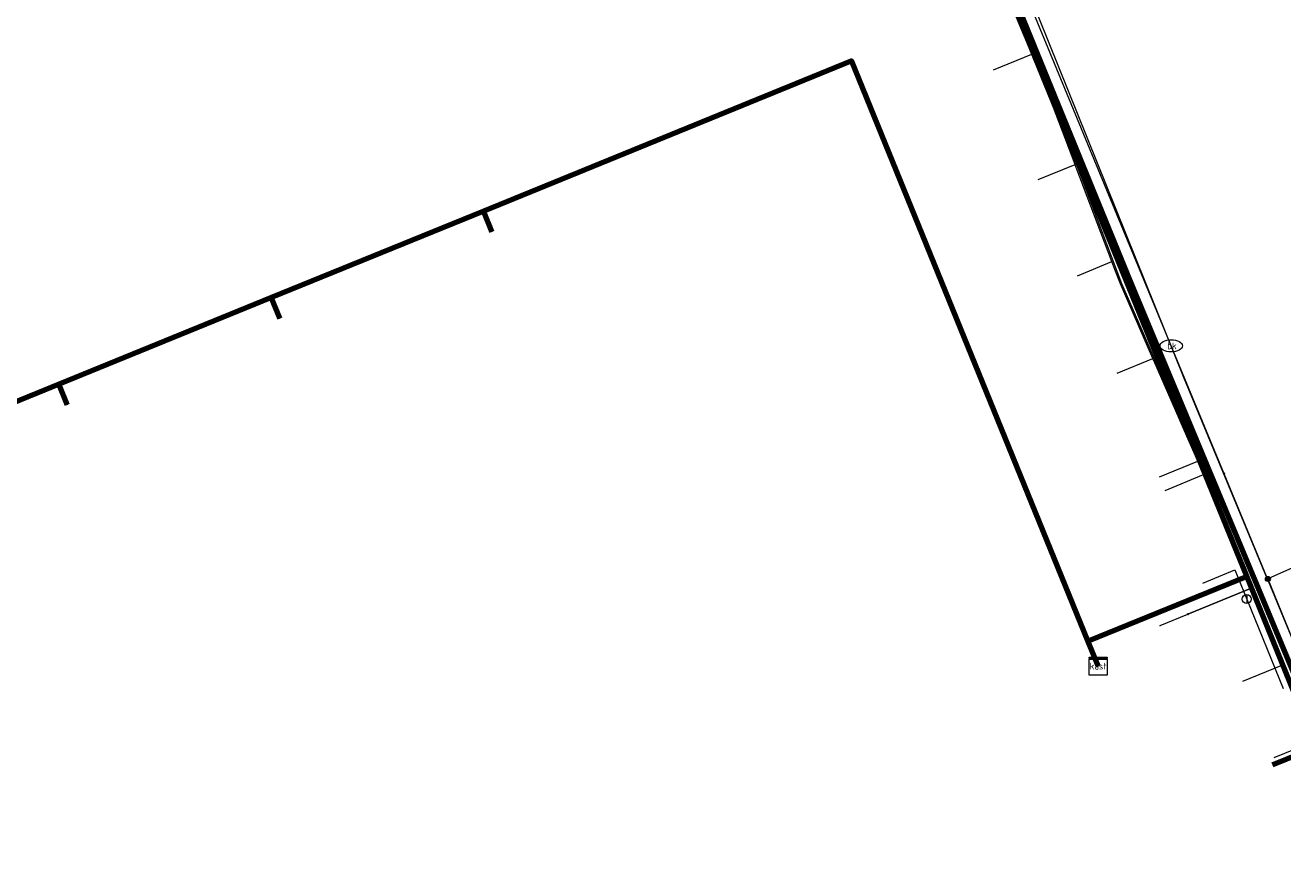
# Model space of a CAD drawing. Extents: x 152558 to 154479, y 462974 to 463683.
# Tile 590 of 638: x 154268 to 154324, y 463311 to 463349. Entities that reach past the tile are written whole.
import ezdxf
from ezdxf.enums import TextEntityAlignment as Align
from ezdxf.lldxf.tags import DXFTag

# ---------------------------------------------------------------- set-up
doc = ezdxf.new("R2010")
doc.units = 0
doc.header["$LTSCALE"] = 0.2
doc.layers.get('0').update_dxf_attribs({"linetype": 'CONTINUOUS'})
for name, color, linetype, lineweight in [('B-RO-KL-DATA_COAXIAAL_17_ZIGGO BV-G', 90, 'KL-DATA-N', 18), ('B-RO-KL-DATA_COAXIAAL_7_ZIGGO BV-G', 90, 'KL-DATA-N', 18), ('B-RO-KL-DATA_HULPSTUK_KPN BV-S', 90, 'CONTINUOUS', 25), ('B-RO-KL-DATA_HULPSTUK_REGGEFIBER OPERATOR BV-S', 90, 'CONTINUOUS', 25), ('B-RO-KL-DATA_HULPSTUK_ZIGGO BV-S', 90, 'CONTINUOUS', 25), ('B-RO-KL-DATA_KABELBED_KPN BV-G', 90, 'CONTINUOUS', 100), ('B-RO-KL-DATA_KABELBED_ZIGGO BV-G', 90, 'CONTINUOUS', 100), ('B-RO-KL-DATA_REGGEFIBER OPERATOR BV-G', 90, 'KL-DATA-N', 18), ('B-RO-KL-ET_LS_230 V_GEMEENTE AMERSFOORT-G', 190, 'KL-LS-N', 18), ('B-RO-KL-ET_LS_400 V_STEDIN NETBEHEER BV-G', 190, 'KL-LS-N', 18), ('B-RO-KL-ET_LS_HULPSTUK_GEMEENTE AMERSFOORT-S', 190, 'CONTINUOUS', 25), ('B-RO-KL-ET_MS_10 KV_STEDIN NETBEHEER BV-G', 130, 'KL-MS-N', 18), ('B-RO-KL-GAS_LD_HULPSTUK_STEDIN NETBEHEER BV-S', 50, 'CONTINUOUS', 25), ('B-RO-KL-GAS_LD_PVC_63_0.1 BAR_STEDIN NETBEHEER BV-G', 50, 'KL-GAS-LD-N', 18), ('B-RO-KL-WATER_110_VITENS-G', 170, 'KL-WATER-N', 18), ('B-RO-KL-WATER_HULPSTUK_VITENS-S', 170, 'CONTINUOUS', 25), ('B-RO-KL-WATER_VITENS-S', 170, 'CONTINUOUS', 25)]:
    doc.layers.add(name, color=color, linetype=linetype, lineweight=lineweight)
doc.styles.add('NLCS-ISO', font='NLCS-ISO.ttf')
tags = doc.linetypes.add('KL-DATA-N', pattern='A,4,-1,[101,NLCS.SHX,S=0.5,R=0,X=0,Y=0],-1,4,-1,["D",Standard,S=1,R=0,X=-0.25,Y=-0.5],-1.5', length=12.5).pattern_tags.tags
tags[18] = DXFTag(74, 10)
tags = doc.linetypes.add('KL-GAS-LD-N', pattern='A,4,-1,[69,NLCS.SHX,S=0.5,R=0,X=0,Y=0],-1,4,-1,["L",Standard,S=1,R=0,X=0.25,Y=-0.5],-2', length=13).pattern_tags.tags
tags[18] = DXFTag(74, 10)
tags = doc.linetypes.add('KL-LS-N', pattern='A,4,-1,[103,NLCS.SHX,S=0.75,R=0,X=0,Y=0],-1,4,-1,["L",Standard,S=1,R=0,X=0,Y=-0.5],-2', length=13).pattern_tags.tags
tags[18] = DXFTag(74, 10)
tags = doc.linetypes.add('KL-MS-N', pattern='A,4,-1,[103,NLCS.SHX,S=0.75,R=0,X=0,Y=0],-1,4,-1,["M",Standard,S=1,R=0,X=0,Y=-0.5],-2', length=13).pattern_tags.tags
tags[18] = DXFTag(74, 10)
doc.linetypes.add('KL-WATER-N', pattern='A,7,-0.5,[168,NLCS.SHX,S=0.75,R=0,X=0.75,Y=0],-2', length=9.5)

# ---------------------------------------------------------------- blocks, each defined once
blk = doc.blocks.new('SKL-WTB_HULP_AFSLUITER-SO')
at = {"color": 0, "linetype": 'ByBlock', "lineweight": 18}
blk.add_lwpolyline([(0, 0.8), (0, -0.8)], dxfattribs=at)
blk.add_circle((0, 0), 1, dxfattribs=at)
at = {"color": 0, "linetype": 'ByBlock', "lineweight": 18, "style": 'NLCS-ISO', "flags": 1}
for tag, p in [('TYPE', (1.5, 0)), ('OMSCHRIJVING', (1.5, -3)), ('LABEL', (1.5, -1.5))]:
    blk.add_attdef(tag, p, '', height=1, dxfattribs=at)
blk = doc.blocks.new('SKL-WTB_HULP_KAST-SO')
at = {"color": 0, "linetype": 'ByBlock', "lineweight": 18}
for points in [[(-2, 2), (2, 2), (2, 1.68), (-2, 1.68)], [(-2, 1.52), (2, 1.52), (2, -2), (-2, -2)]]:
    blk.add_lwpolyline(points, close=True, dxfattribs=at)
at = {"color": 0, "linetype": 'ByBlock', "lineweight": 18, "style": 'NLCS-ISO'}
blk.add_text('kast', height=1.5, dxfattribs=at).set_placement((0, 0), align=Align.MIDDLE_CENTER)
at = {"color": 0, "linetype": 'ByBlock', "lineweight": 18, "style": 'NLCS-ISO', "flags": 1}
for tag, p in [('TYPE', (2.5, 0)), ('OMSCHRIJVING', (2.5, -3)), ('LABEL', (2.5, -1.5))]:
    blk.add_attdef(tag, p, '', height=1, dxfattribs=at)
blk = doc.blocks.new('SKL-WTB_HULP_OVERIG-SO')
at = {"color": 0, "linetype": 'ByBlock', "lineweight": 18}
for points in [[(-0.14, 0.14), (0.14, -0.14)], [(0.14, 0.14), (-0.14, -0.14)]]:
    blk.add_lwpolyline(points, dxfattribs=at)
at = {"color": 0, "linetype": 'ByBlock', "lineweight": 18, "style": 'NLCS-ISO', "flags": 1}
for tag, p in [('TYPE', (1.5, 0)), ('OMSCHRIJVING', (1.5, -3)), ('LABEL', (1.5, -1.5))]:
    blk.add_attdef(tag, p, '', height=1, dxfattribs=at)
blk = doc.blocks.new('SKL-WATER_BRANDKRAAN_BRANDPUT-SO')
at = {"color": 0, "linetype": 'ByBlock', "lineweight": 18}
blk.add_ellipse((0, 0), major_axis=(2.5, 0), ratio=0.54, dxfattribs=at)
at = {"color": 0, "linetype": 'ByBlock', "lineweight": 18, "style": 'NLCS-ISO'}
blk.add_text('bk', height=1.5, dxfattribs=at).set_placement((0.16, 0), align=Align.MIDDLE_CENTER)
blk = doc.blocks.new('SKL-WTB_HULP_MOF-SO')
at = {"linetype": 'ByBlock', "lineweight": 18}
h = blk.add_hatch(color=0, dxfattribs=at)
h.dxf.hatch_style = 1
h.paths.add_polyline_path([(-0.5625, 0, 1), (0.5625, 0, 1)])
at = {"color": 0, "linetype": 'ByBlock', "lineweight": 18}
blk.add_circle((0, 0), 0.5625, dxfattribs=at)
at = {"color": 0, "linetype": 'ByBlock', "lineweight": 18, "style": 'NLCS-ISO', "flags": 1}
for tag, p in [('TYPE', (1.5, 0)), ('OMSCHRIJVING', (1.5, -3)), ('LABEL', (1.5, -1.5))]:
    blk.add_attdef(tag, p, '', height=1, dxfattribs=at)

msp = doc.modelspace()

# ---------------------------------------------------------------- linework, layer by layer
at = {"layer": 'B-RO-KL-DATA_COAXIAAL_17_ZIGGO BV-G', "flags": 128}
for points in [[(154350.106, 463248.787), (154347.762, 463245.734), (154345.422, 463242.687), (154344.806, 463241.75), (154344.517, 463241.583), (154344.135, 463241.599), (154343.703, 463241.822), (154343.112, 463242.61), (154330.191, 463274.237), (154330.092, 463274.789), (154330.121, 463275.031), (154330.509, 463275.413), (154331.285, 463275.996), (154333.933, 463277.032), (154344.849, 463281.626), (154345.314, 463282.15), (154345.421, 463282.805), (154345.144, 463283.727), (154341.354, 463290.933), (154341.165, 463291.633), (154340.095, 463292.214), (154339.09, 463292.902), (154338.079, 463293.593), (154337.145, 463294.384), (154336.21, 463295.175), (154335.362, 463296.058), (154334.519, 463296.936), (154333.769, 463297.896), (154330.229, 463305.165), (154329.442, 463307.2), (154325.845, 463316.235), (154325.638, 463316.755), (154325.547, 463316.718), (154322.451, 463324.311), (154303.819, 463370.008), (154302.988, 463372.046), (154301.83, 463374.475), (154300.669, 463377.287), (154297.975, 463383.672), (154297.662, 463384.413), (154294.367, 463392.474), (154291.577, 463400.459), (154291.584, 463400.869), (154291.8, 463401.12), (154297.165, 463403.151), (154297.44, 463403.45), (154297.442, 463403.463), (154297.464, 463403.632), (154297.502, 463403.926), (154276.73, 463461.478), (154273.743, 463469.754), (154273.217, 463471.213), (154274.519, 463471.691), (154280.111, 463473.741), (154282.391, 463474.851), (154282.609, 463474.93), (154284.462, 463475.601), (154294.361, 463479.086), (154295.491, 463479.499), (154302.68, 463482.128), (154324.013, 463490.277), (154326.061, 463491.654), (154327.554, 463494.54), (154327.881, 463495.173), (154327.883, 463495.179), (154328.052, 463495.837), (154328.221, 463496.494), (154329.123, 463500), (154329.239, 463500.451), (154329.309, 463500.722), (154330.561, 463500), (154331.408, 463499.234), (154350.72, 463481.762), (154350.753, 463481.732), (154351.04, 463481.323), (154352.243, 463479.608), (154352.318, 463479.466), (154352.747, 463478.652), (154352.143, 463477.68), (154352.025, 463477.49), (154351.989, 463477.449), (154336.911, 463460.42), (154336.829, 463460.328), (154336.168, 463459.581), (154336.383, 463459.409), (154336.493, 463459.319), (154336.529, 463459.29)], [(154296.526, 463366.709), (154296.413, 463366.987), (154303.706, 463369.962), (154303.819, 463370.008), (154322.451, 463324.311), (154315.39, 463321.43), (154315.843, 463320.319)]]:
    msp.add_lwpolyline(points, dxfattribs=at)
at = {"layer": 'B-RO-KL-DATA_COAXIAAL_7_ZIGGO BV-G', "flags": 128}
for points in [[(154315.843, 463320.319), (154315.39, 463321.43), (154322.451, 463324.311), (154303.819, 463370.008), (154302.988, 463372.046), (154301.83, 463374.475), (154301.095, 463376.095), (154299.896, 463377.588), (154298.852, 463378.595), (154296.99, 463379.826), (154295.019, 463380.355), (154293.129, 463380.579), (154291.552, 463380.437), (154289.623, 463379.966), (154278.332, 463375.603), (154274.413, 463374.089), (154271.896, 463373.116), (154273.048, 463370.062)], [(154315.843, 463320.319), (154315.39, 463321.43), (154322.451, 463324.311), (154303.819, 463370.008), (154302.988, 463372.046), (154301.83, 463374.475), (154301.095, 463376.095), (154299.896, 463377.588), (154298.852, 463378.595), (154296.99, 463379.826), (154295.019, 463380.355), (154293.129, 463380.579), (154291.552, 463380.437), (154289.623, 463379.966), (154278.332, 463375.603), (154274.413, 463374.089), (154271.896, 463373.116), (154273.048, 463370.062)], [(154315.843, 463320.319), (154315.39, 463321.43), (154322.451, 463324.311), (154303.819, 463370.008), (154302.988, 463372.046), (154301.83, 463374.475), (154301.095, 463376.095), (154299.896, 463377.588), (154298.852, 463378.595), (154296.99, 463379.826), (154295.019, 463380.355), (154293.129, 463380.579), (154291.552, 463380.437), (154289.623, 463379.966), (154278.332, 463375.603), (154274.413, 463374.089), (154271.896, 463373.116), (154273.048, 463370.062)], [(154315.843, 463320.319), (154315.39, 463321.43), (154322.451, 463324.311), (154303.819, 463370.008), (154302.988, 463372.046), (154301.83, 463374.475), (154301.095, 463376.095), (154299.896, 463377.588), (154298.852, 463378.595), (154296.99, 463379.826), (154295.019, 463380.355), (154293.129, 463380.579), (154291.552, 463380.437), (154289.623, 463379.966), (154278.332, 463375.603), (154274.413, 463374.089), (154271.896, 463373.116), (154273.048, 463370.062)], [(154315.843, 463320.319), (154315.39, 463321.43), (154322.451, 463324.311), (154303.819, 463370.008), (154302.988, 463372.046), (154301.83, 463374.475), (154301.095, 463376.095), (154299.896, 463377.588), (154298.852, 463378.595), (154296.99, 463379.826), (154295.019, 463380.355), (154293.129, 463380.579), (154291.552, 463380.437), (154289.623, 463379.966), (154278.332, 463375.603), (154274.413, 463374.089), (154271.896, 463373.116), (154273.048, 463370.062)], [(154315.843, 463320.319), (154315.39, 463321.43), (154322.451, 463324.311), (154303.819, 463370.008), (154302.988, 463372.046), (154301.83, 463374.475), (154301.095, 463376.095), (154299.896, 463377.588), (154298.852, 463378.595), (154296.99, 463379.826), (154295.019, 463380.355), (154293.129, 463380.579), (154291.552, 463380.437), (154289.623, 463379.966), (154278.332, 463375.603), (154274.413, 463374.089), (154271.896, 463373.116), (154273.048, 463370.062)], [(154315.843, 463320.319), (154315.39, 463321.43), (154322.451, 463324.311), (154303.819, 463370.008), (154302.988, 463372.046), (154301.83, 463374.475), (154301.095, 463376.095), (154299.896, 463377.588), (154298.852, 463378.595), (154296.99, 463379.826), (154295.019, 463380.355), (154293.129, 463380.579), (154291.552, 463380.437), (154289.623, 463379.966), (154278.332, 463375.603), (154274.413, 463374.089), (154271.896, 463373.116), (154273.048, 463370.062)], [(154315.843, 463320.319), (154315.39, 463321.43), (154322.451, 463324.311), (154303.819, 463370.008), (154302.988, 463372.046), (154301.83, 463374.475), (154301.095, 463376.095), (154299.896, 463377.588), (154298.852, 463378.595), (154296.99, 463379.826), (154295.019, 463380.355), (154293.129, 463380.579), (154291.552, 463380.437), (154289.623, 463379.966), (154278.332, 463375.603), (154274.413, 463374.089), (154271.896, 463373.116), (154273.048, 463370.062)], [(154315.843, 463320.319), (154315.39, 463321.43), (154322.451, 463324.311), (154303.819, 463370.008), (154302.988, 463372.046), (154301.83, 463374.475), (154301.095, 463376.095), (154299.896, 463377.588), (154298.852, 463378.595), (154296.99, 463379.826), (154295.019, 463380.355), (154293.129, 463380.579), (154291.552, 463380.437), (154289.623, 463379.966), (154278.332, 463375.603), (154274.413, 463374.089), (154271.896, 463373.116), (154273.048, 463370.062)], [(154315.843, 463320.319), (154315.39, 463321.43), (154322.451, 463324.311), (154303.819, 463370.008), (154302.988, 463372.046), (154301.83, 463374.475), (154301.095, 463376.095), (154299.896, 463377.588), (154298.852, 463378.595), (154296.99, 463379.826), (154295.019, 463380.355), (154293.129, 463380.579), (154291.552, 463380.437), (154289.623, 463379.966), (154278.332, 463375.603), (154274.413, 463374.089), (154271.896, 463373.116), (154273.048, 463370.062)], [(154315.843, 463320.319), (154315.39, 463321.43), (154322.451, 463324.311), (154303.819, 463370.008), (154302.988, 463372.046), (154301.83, 463374.475), (154301.095, 463376.095), (154299.896, 463377.588), (154298.852, 463378.595), (154296.99, 463379.826), (154295.019, 463380.355), (154293.129, 463380.579), (154291.552, 463380.437), (154289.623, 463379.966), (154278.332, 463375.603), (154274.413, 463374.089), (154271.896, 463373.116), (154273.048, 463370.062)], [(154315.843, 463320.319), (154315.39, 463321.43), (154322.451, 463324.311), (154303.819, 463370.008), (154302.988, 463372.046), (154301.83, 463374.475), (154301.095, 463376.095), (154299.896, 463377.588), (154298.852, 463378.595), (154296.99, 463379.826), (154295.019, 463380.355), (154293.129, 463380.579), (154291.552, 463380.437), (154289.623, 463379.966), (154278.332, 463375.603), (154274.413, 463374.089), (154271.896, 463373.116), (154273.048, 463370.062)], [(154315.843, 463320.319), (154315.39, 463321.43), (154322.451, 463324.311), (154303.819, 463370.008), (154302.988, 463372.046), (154301.83, 463374.475), (154301.095, 463376.095), (154299.896, 463377.588), (154298.852, 463378.595), (154296.99, 463379.826), (154295.019, 463380.355), (154293.129, 463380.579), (154291.552, 463380.437), (154289.623, 463379.966), (154278.332, 463375.603), (154274.413, 463374.089), (154271.896, 463373.116), (154273.048, 463370.062)], [(154315.843, 463320.319), (154315.39, 463321.43), (154322.451, 463324.311), (154303.819, 463370.008), (154302.988, 463372.046), (154301.83, 463374.475), (154301.095, 463376.095), (154299.896, 463377.588), (154298.852, 463378.595), (154296.99, 463379.826), (154295.019, 463380.355), (154293.129, 463380.579), (154291.552, 463380.437), (154289.623, 463379.966), (154278.332, 463375.603), (154274.413, 463374.089), (154271.896, 463373.116), (154273.048, 463370.062)], [(154315.843, 463320.319), (154315.39, 463321.43), (154322.451, 463324.311), (154303.819, 463370.008), (154302.988, 463372.046), (154301.83, 463374.475), (154301.095, 463376.095), (154299.896, 463377.588), (154298.852, 463378.595), (154296.99, 463379.826), (154295.019, 463380.355), (154293.129, 463380.579), (154291.552, 463380.437), (154289.623, 463379.966), (154278.332, 463375.603), (154274.413, 463374.089), (154271.896, 463373.116), (154273.048, 463370.062)], [(154315.843, 463320.319), (154315.39, 463321.43), (154322.451, 463324.311), (154303.819, 463370.008), (154302.988, 463372.046), (154301.83, 463374.475), (154301.095, 463376.095), (154299.896, 463377.588), (154298.852, 463378.595), (154296.99, 463379.826), (154295.019, 463380.355), (154293.129, 463380.579), (154291.552, 463380.437), (154289.623, 463379.966), (154278.332, 463375.603), (154274.413, 463374.089), (154271.896, 463373.116), (154273.048, 463370.062)], [(154315.843, 463320.319), (154315.39, 463321.43), (154322.451, 463324.311), (154303.819, 463370.008), (154302.988, 463372.046), (154301.83, 463374.475), (154301.095, 463376.095), (154299.896, 463377.588), (154298.852, 463378.595), (154296.99, 463379.826), (154295.019, 463380.355), (154293.129, 463380.579), (154291.552, 463380.437), (154289.623, 463379.966), (154278.332, 463375.603), (154274.413, 463374.089), (154271.896, 463373.116), (154273.048, 463370.062)], [(154315.843, 463320.319), (154315.39, 463321.43), (154322.451, 463324.311), (154303.819, 463370.008), (154302.988, 463372.046), (154301.83, 463374.475), (154301.095, 463376.095), (154299.896, 463377.588), (154298.852, 463378.595), (154296.99, 463379.826), (154295.019, 463380.355), (154293.129, 463380.579), (154291.552, 463380.437), (154289.623, 463379.966), (154278.332, 463375.603), (154274.413, 463374.089), (154271.896, 463373.116), (154273.048, 463370.062)], [(154315.843, 463320.319), (154315.39, 463321.43), (154322.451, 463324.311), (154303.819, 463370.008), (154302.988, 463372.046), (154301.83, 463374.475), (154301.095, 463376.095), (154299.896, 463377.588), (154298.852, 463378.595), (154296.99, 463379.826), (154295.019, 463380.355), (154293.129, 463380.579), (154291.552, 463380.437), (154289.623, 463379.966), (154278.332, 463375.603), (154274.413, 463374.089), (154271.896, 463373.116), (154273.048, 463370.062)], [(154315.843, 463320.319), (154315.39, 463321.43), (154322.451, 463324.311), (154303.819, 463370.008), (154302.988, 463372.046), (154301.83, 463374.475), (154301.095, 463376.095), (154299.896, 463377.588), (154298.852, 463378.595), (154296.99, 463379.826), (154295.019, 463380.355), (154293.129, 463380.579), (154291.552, 463380.437), (154289.623, 463379.966), (154278.332, 463375.603), (154274.413, 463374.089), (154271.896, 463373.116), (154273.048, 463370.062)], [(154315.843, 463320.319), (154315.39, 463321.43), (154322.451, 463324.311), (154303.819, 463370.008), (154302.988, 463372.046), (154301.83, 463374.475), (154301.095, 463376.095), (154299.896, 463377.588), (154298.852, 463378.595), (154296.99, 463379.826), (154295.019, 463380.355), (154293.129, 463380.579), (154291.552, 463380.437), (154289.623, 463379.966), (154278.332, 463375.603), (154274.413, 463374.089), (154271.896, 463373.116), (154273.048, 463370.062)], [(154315.843, 463320.319), (154315.39, 463321.43), (154322.451, 463324.311), (154303.819, 463370.008), (154302.988, 463372.046), (154301.83, 463374.475), (154301.095, 463376.095), (154299.896, 463377.588), (154298.852, 463378.595), (154296.99, 463379.826), (154295.019, 463380.355), (154293.129, 463380.579), (154291.552, 463380.437), (154289.623, 463379.966), (154278.332, 463375.603), (154274.413, 463374.089), (154271.896, 463373.116), (154273.048, 463370.062)], [(154315.843, 463320.319), (154315.39, 463321.43), (154322.451, 463324.311), (154303.819, 463370.008), (154302.988, 463372.046), (154301.83, 463374.475), (154301.095, 463376.095), (154299.896, 463377.588), (154298.852, 463378.595), (154296.99, 463379.826), (154295.019, 463380.355), (154293.129, 463380.579), (154291.552, 463380.437), (154289.623, 463379.966), (154278.332, 463375.603), (154274.413, 463374.089), (154271.896, 463373.116), (154273.048, 463370.062)], [(154315.843, 463320.319), (154315.39, 463321.43), (154322.451, 463324.311), (154303.819, 463370.008), (154302.988, 463372.046), (154301.83, 463374.475), (154301.095, 463376.095), (154299.896, 463377.588), (154298.852, 463378.595), (154296.99, 463379.826), (154295.019, 463380.355), (154293.129, 463380.579), (154291.552, 463380.437), (154289.623, 463379.966), (154278.332, 463375.603), (154274.413, 463374.089), (154271.896, 463373.116), (154273.048, 463370.062)], [(154260.543, 463328.08), (154260.166, 463329.004), (154269.612, 463332.855), (154279.057, 463336.706), (154288.502, 463340.557), (154304.87, 463347.231), (154315.39, 463321.43), (154315.843, 463320.319)], [(154315.843, 463320.319), (154315.39, 463321.43), (154304.87, 463347.231), (154288.502, 463340.557), (154279.057, 463336.706), (154269.612, 463332.855), (154269.988, 463331.932)], [(154315.843, 463320.319), (154315.39, 463321.43), (154304.87, 463347.231), (154288.502, 463340.557), (154279.057, 463336.706), (154279.434, 463335.783)], [(154315.843, 463320.319), (154315.39, 463321.43), (154304.87, 463347.231), (154288.502, 463340.557), (154288.879, 463339.632)], [(154315.843, 463320.319), (154315.39, 463321.43), (154322.451, 463324.311), (154325.547, 463316.718), (154329.526, 463306.961), (154316.38, 463301.597), (154311.103, 463299.444), (154306.751, 463297.669), (154305.336, 463301.137), (154305.087, 463301.748)], [(154315.843, 463320.319), (154315.39, 463321.43), (154322.451, 463324.311), (154325.547, 463316.718), (154329.526, 463306.961), (154316.38, 463301.597), (154311.103, 463299.444), (154309.702, 463302.878), (154309.439, 463303.523)], [(154315.843, 463320.319), (154315.39, 463321.43), (154322.451, 463324.311), (154325.547, 463316.718), (154329.526, 463306.961), (154316.38, 463301.597), (154314.993, 463304.997), (154314.718, 463305.671)]]:
    msp.add_lwpolyline(points, dxfattribs=at)
at = {"layer": 'B-RO-KL-DATA_KABELBED_KPN BV-G', "flags": 128}
for points in [[(154302, 463374.554), (154302.332, 463373.944), (154302.626, 463373.315), (154313.898, 463345.683)], [(154313.898, 463345.683), (154317.275, 463337.404)], [(154317.275, 463337.404), (154328.224, 463311.177), (154329.771, 463306.774), (154329.24, 463306.559)]]:
    msp.add_lwpolyline(points, dxfattribs=at)
at = {"layer": 'B-RO-KL-DATA_KABELBED_ZIGGO BV-G', "flags": 128}
for points in [[(154303.819, 463370.008), (154322.451, 463324.311)], [(154315.39, 463321.43), (154304.87, 463347.231), (154288.502, 463340.557)], [(154288.502, 463340.557), (154279.057, 463336.706)], [(154288.502, 463340.557), (154288.879, 463339.632)], [(154269.612, 463332.855), (154279.057, 463336.706)], [(154279.057, 463336.706), (154279.434, 463335.783)], [(154269.612, 463332.855), (154260.166, 463329.004)], [(154269.612, 463332.855), (154269.988, 463331.932)], [(154322.451, 463324.311), (154315.39, 463321.43)], [(154322.451, 463324.311), (154325.547, 463316.718)], [(154315.39, 463321.43), (154315.843, 463320.319)], [(154323.603, 463315.924), (154325.547, 463316.718)]]:
    msp.add_lwpolyline(points, dxfattribs=at)
at = {"layer": 'B-RO-KL-DATA_REGGEFIBER OPERATOR BV-G', "flags": 128}
for points in [[(154319.833, 463322.632), (154322.691, 463323.798), (154303.397, 463371.144)], [(154323.668, 463316.257), (154325.496, 463317.003), (154322.691, 463323.798), (154319.833, 463322.632)], [(154318.607, 463322.121), (154319.833, 463322.632)], [(154318.6, 463322.1), (154318.607, 463322.121)]]:
    msp.add_lwpolyline(points, dxfattribs=at)
at = {"layer": 'B-RO-KL-ET_LS_230 V_GEMEENTE AMERSFOORT-G', "flags": 128}
for points in [[(154323.412, 463324.108), (154319.649, 463333.149), (154312.804, 463350.177), (154309.461, 463358.614), (154309.461, 463358.619)], [(154326.676, 463325.672), (154323.392, 463324.198)], [(154329.779, 463305.857), (154330.437, 463306.815), (154327.595, 463313.93), (154324.613, 463321.24), (154323.392, 463324.213)]]:
    msp.add_lwpolyline(points, dxfattribs=at)
at = {"layer": 'B-RO-KL-ET_LS_400 V_STEDIN NETBEHEER BV-G', "flags": 128}
for points in [[(154321.046, 463303.247), (154329.224, 463306.694), (154329.293, 463307.219), (154326.54, 463314.134), (154326.249, 463314.864), (154324.125, 463320.199), (154324.057, 463320.37), (154323.181, 463322.571), (154322.809, 463323.506), (154322.591, 463324.053), (154322.57, 463324.106), (154322.541, 463324.18), (154322.222, 463324.957), (154322.18, 463325.052), (154322.177, 463325.059), (154322.169, 463325.077), (154321.906, 463325.679), (154321.865, 463325.772), (154320.61, 463328.653), (154320.531, 463328.834), (154320.3, 463329.364), (154320.272, 463329.427), (154319.787, 463330.54), (154319.142, 463332.02), (154318.362, 463333.808), (154318.281, 463333.994), (154316.83, 463337.32), (154316.586, 463337.964), (154316.456, 463338.307), (154314.867, 463342.5), (154314.818, 463342.63), (154313.697, 463345.589), (154313.19, 463346.809), (154313.187, 463346.815), (154312.987, 463347.297), (154312.91, 463347.482), (154312.889, 463347.532), (154311.79, 463350.178), (154311.783, 463350.194), (154311.644, 463350.528), (154311.515, 463350.838), (154311.513, 463350.843), (154311.307, 463351.339), (154311.238, 463351.505), (154311.225, 463351.536), (154310.189, 463354.028), (154310.131, 463354.166), (154309.159, 463356.505), (154307.805, 463359.761), (154307.792, 463359.793), (154306.078, 463363.916), (154305.992, 463364.122), (154304.297, 463368.2), (154303.851, 463369.273), (154302.853, 463371.673), (154302.85, 463371.68), (154302.73, 463371.969), (154302.541, 463372.423), (154302.524, 463372.464), (154302.377, 463372.819), (154302.251, 463373.121), (154302.244, 463373.138), (154301.71, 463374.423), (154300.983, 463376.026), (154299.799, 463377.499), (154298.769, 463378.492), (154296.935, 463379.705), (154294.994, 463380.226), (154293.127, 463380.447), (154291.574, 463380.307), (154289.663, 463379.84), (154287.695, 463379.08), (154284.103, 463377.692), (154281.724, 463376.772), (154281.213, 463376.575), (154279.858, 463376.051), (154278.764, 463375.629), (154278.269, 463375.438), (154276.685, 463374.826), (154276.489, 463374.75), (154275.099, 463374.213), (154274.369, 463373.931), (154273.7, 463373.672), (154272.001, 463373.016), (154270.434, 463372.411), (154269.985, 463372.237), (154269.085, 463371.889), (154268.71, 463371.744), (154268.271, 463371.575), (154267.832, 463371.405), (154267.362, 463371.43), (154267.061, 463371.445), (154266.952, 463371.451), (154266.653, 463371.728), (154266.451, 463371.915), (154265.709, 463372.519), (154259.928, 463387.949), (154259.162, 463388.518), (154251.578, 463386.272), (154251.14, 463386.354), (154250.755, 463386.911), (154247.747, 463395.215)], [(154311.191, 463346.839), (154312.889, 463347.532)], [(154313.181, 463341.962), (154314.818, 463342.63)], [(154314.926, 463337.683), (154316.456, 463338.307)], [(154316.695, 463333.348), (154318.281, 463333.994)], [(154318.577, 463328.736), (154320.272, 463329.427)], [(154318.821, 463328.136), (154320.531, 463328.834)], [(154322.285, 463319.647), (154324.057, 463320.37)]]:
    msp.add_lwpolyline(points, dxfattribs=at)
at = {"layer": 'B-RO-KL-ET_MS_10 KV_STEDIN NETBEHEER BV-G', "flags": 128}
msp.add_lwpolyline([(154247.307, 463396.247), (154250.738, 463386.913), (154251.126, 463386.339), (154251.576, 463386.257), (154259.168, 463388.554), (154260.264, 463387.743), (154262.394, 463381.814), (154265.771, 463372.533), (154266.499, 463371.953), (154266.977, 463371.51), (154267.822, 463371.466), (154289.645, 463379.898), (154291.564, 463380.366), (154293.128, 463380.508), (154295.005, 463380.285), (154296.96, 463379.761), (154298.807, 463378.539), (154299.843, 463377.54), (154301.034, 463376.057), (154301.765, 463374.447), (154313.753, 463345.612), (154316.885, 463337.342), (154322.388, 463324.727), (154329.376, 463307.174), (154329.579, 463306.496), (154329.578, 463305.897), (154329.109, 463305.473), (154328.373, 463304.922), (154318.115, 463300.744), (154311.149, 463297.834), (154310.797, 463296.841), (154313.688, 463289.722), (154316.206, 463283.987), (154320.302, 463273.155), (154320.805, 463272.366), (154322.08, 463272.185), (154323.45, 463272.74)], dxfattribs=at)
at = {"layer": 'B-RO-KL-GAS_LD_PVC_63_0.1 BAR_STEDIN NETBEHEER BV-G', "flags": 128}
for points in [[(154320.504, 463324.014), (154321.925, 463324.595), (154322.454, 463323.299)], [(154322.454, 463323.299), (154324.079, 463319.32)]]:
    msp.add_lwpolyline(points, dxfattribs=at)
at = {"layer": 'B-RO-KL-WATER_110_VITENS-G', "flags": 128}
for points in [[(154319.094, 463334.563), (154307.325, 463363.024), (154305.551, 463367.314), (154302.233, 463375.338), (154300.099, 463377.584), (154293.43, 463380.877), (154292.592, 463381.291), (154292.566, 463381.282), (154290.831, 463380.679)], [(154330.048, 463308.073), (154328.094, 463312.798), (154326.438, 463316.804), (154324.087, 463322.488), (154321.445, 463328.877), (154319.094, 463334.563)]]:
    msp.add_lwpolyline(points, dxfattribs=at)

# ---------------------------------------------------------------- block references
at = {"layer": 'B-RO-KL-DATA_HULPSTUK_KPN BV-S', "xscale": 0.2, "yscale": 0.2, "zscale": 0.2}
for p in [(154313.898, 463345.683), (154313.898, 463345.683), (154317.275, 463337.404), (154317.275, 463337.404)]:
    msp.add_blockref('SKL-WTB_HULP_OVERIG-SO', p, dxfattribs=at)
at = {"layer": 'B-RO-KL-DATA_HULPSTUK_REGGEFIBER OPERATOR BV-S', "xscale": 0.2, "yscale": 0.2, "zscale": 0.2}
msp.add_blockref('SKL-WTB_HULP_OVERIG-SO', (154319.833, 463322.632), dxfattribs=at)
at = {"layer": 'B-RO-KL-DATA_HULPSTUK_ZIGGO BV-S', "xscale": 0.2, "yscale": 0.2, "zscale": 0.2}
msp.add_blockref('SKL-WTB_HULP_KAST-SO', (154315.843, 463320.319), dxfattribs=at)
at = {"layer": 'B-RO-KL-ET_LS_HULPSTUK_GEMEENTE AMERSFOORT-S', "xscale": 0.2, "yscale": 0.2, "zscale": 0.2}
msp.add_blockref('SKL-WTB_HULP_MOF-SO', (154323.392, 463324.198), dxfattribs=at)
at = {"layer": 'B-RO-KL-GAS_LD_HULPSTUK_STEDIN NETBEHEER BV-S', "xscale": 0.2, "yscale": 0.2, "zscale": 0.2}
msp.add_blockref('SKL-WTB_HULP_AFSLUITER-SO', (154322.454, 463323.299), dxfattribs=at)
at = {"layer": 'B-RO-KL-WATER_HULPSTUK_VITENS-S', "xscale": 0.2, "yscale": 0.2, "zscale": 0.2}
msp.add_blockref('SKL-WTB_HULP_OVERIG-SO', (154321.445, 463328.877), dxfattribs=at)
at = {"layer": 'B-RO-KL-WATER_VITENS-S', "xscale": 0.2, "yscale": 0.2, "zscale": 0.2}
msp.add_blockref('SKL-WATER_BRANDKRAAN_BRANDPUT-SO', (154319.094, 463334.563), dxfattribs=at)

doc.saveas('drawing.dxf')
